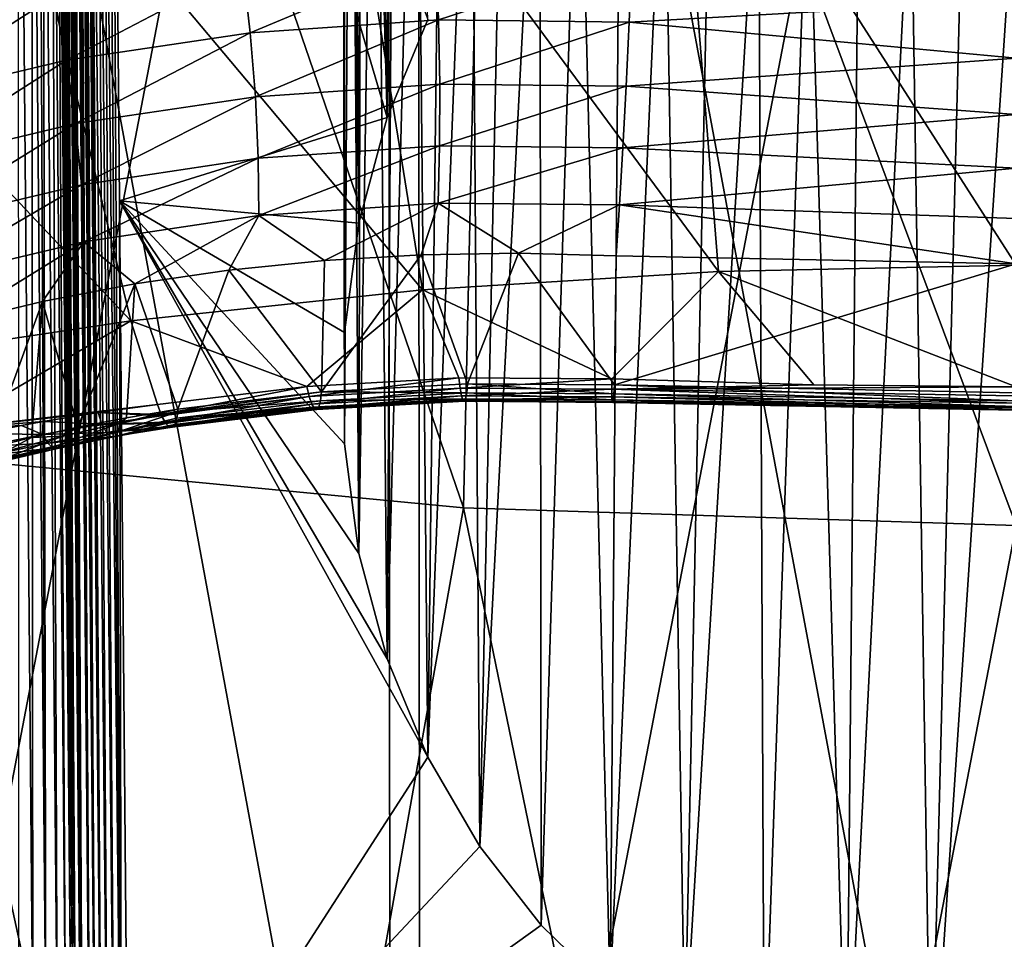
# Model space of a CAD drawing. Header units: metres. Extents: x -109 to 109, y -78 to 121.
# Tile 497 of 656: x -3.7 to -0.04, y -63.4 to -59.98. Entities that reach past the tile are written whole.
import ezdxf

# ---------------------------------------------------------------- set-up
doc = ezdxf.new("R2010")
doc.units = ezdxf.units.M
doc.layers.add('solid_508554_SW0001', color=7, linetype='CONTINUOUS')

msp = doc.modelspace()

# ---------------------------------------------------------------- linework, layer by layer
at = {"layer": 'solid_508554_SW0001'}
for points in [[(-2.211783, -66.377815, 9.131481), (-2.222234, -54.526951, 2.151316), (-4.42756, -54.381783, 2.402754)], [(-4.406734, -66.23333, 9.381738), (-2.211783, -66.377815, 9.131481), (-4.42756, -54.381783, 2.402754)], [(0, -66.426102, 9.047851), (0, -54.575462, 2.067291), (-2.222234, -54.526951, 2.151316)], [(-2.211783, -66.377815, 9.131481), (0, -66.426102, 9.047851), (-2.222234, -54.526951, 2.151316)], [(-4.647057, -55.382214, 0.680429), (-2.331927, -55.530445, 0.423685), (-4.626338, -67.498848, 7.815628)], [(-2.331927, -55.530445, 0.423685), (-2.321532, -67.646423, 7.560028), (-4.626338, -67.498848, 7.815628)], [(-2.331927, -55.530445, 0.423685), (0, -55.579975, 0.337897), (-2.321532, -67.646423, 7.560028)], [(-2.321532, -67.646423, 7.560028), (0, -55.579975, 0.337897), (0, -67.695732, 7.474622)], [(-4.092897, -61.600193, 74.235786), (-2.051954, -61.79623, 74.348877), (-3.866666, -56.51215, 83.145706)], [(-2.051954, -61.79623, 74.348877), (-1.937002, -56.680149, 83.242615), (-3.866666, -56.51215, 83.145706)], [(-2.335019, -60.347897, 55.152348), (-2.309695, -56.559437, 60.457844), (-2.377645, -56.710369, 60.563412)], [(-2.335019, -60.347897, 55.152348), (-2.18363, -59.983471, 55.107792), (-2.309695, -56.559437, 60.457844)], [(-2.051954, -61.79623, 74.348877), (0.000254, -61.861794, 74.386688), (-1.937002, -56.680149, 83.242615)], [(0.000254, -61.861794, 74.386688), (0.001436, -56.736271, 83.274986), (-1.937002, -56.680149, 83.242615)], [(-2.335019, -60.347897, 55.152348), (-2.377645, -56.710369, 60.563412), (-2.430923, -56.865173, 60.671684)], [(-3.346141, -64.444992, 55.646526), (-3.421206, -56.875, 54.718575), (-3.399744, -56.864941, 54.722832)], [(-3.320829, -64.444168, 55.651447), (-3.399744, -56.864941, 54.722832), (-3.38006, -56.863544, 54.725502)], [(-3.320829, -64.444168, 55.651447), (-3.346141, -64.444992, 55.646526), (-3.399744, -56.864941, 54.722832)], [(-3.320829, -64.444168, 55.651447), (-3.38006, -56.863544, 54.725502), (-3.362093, -56.868462, 54.726963)], [(-2.439803, -60.738911, 55.20015), (-2.430923, -56.865173, 60.671684), (-2.469222, -57.022949, 60.78204)], [(-2.439803, -60.738911, 55.20015), (-2.335019, -60.347897, 55.152348), (-2.430923, -56.865173, 60.671684)], [(-3.393904, -64.447777, 55.627186), (-3.453413, -56.908543, 54.709179), (-3.442899, -56.894924, 54.712681)], [(-3.370605, -64.446205, 55.638412), (-3.442899, -56.894924, 54.712681), (-3.421206, -56.875, 54.718575)], [(-3.370605, -64.446205, 55.638412), (-3.393904, -64.447777, 55.627186), (-3.442899, -56.894924, 54.712681)], [(-3.346141, -64.444992, 55.646526), (-3.370605, -64.446205, 55.638412), (-3.421206, -56.875, 54.718575)], [(-3.362093, -56.868462, 54.726963), (-2.18363, -59.983471, 55.107792), (-2.335019, -60.347897, 55.152348)], [(-3.328209, -60.656094, 55.190025), (-3.362093, -56.868462, 54.726963), (-2.335019, -60.347897, 55.152348)], [(-3.320829, -64.444168, 55.651447), (-3.362093, -56.868462, 54.726963), (-3.328209, -60.656094, 55.190025)], [(-3.415674, -64.449707, 55.612961), (-3.473484, -56.943024, 54.701145), (-3.463603, -56.924583, 54.705341)], [(-3.393904, -64.447777, 55.627186), (-3.463603, -56.924583, 54.705341), (-3.453413, -56.908543, 54.709179)], [(-3.393904, -64.447777, 55.627186), (-3.415674, -64.449707, 55.612961), (-3.463603, -56.924583, 54.705341)], [(-3.435517, -64.451965, 55.595924), (-3.492325, -56.987499, 54.691601), (-3.483066, -56.963947, 54.696564)], [(-3.415674, -64.449707, 55.612961), (-3.483066, -56.963947, 54.696564), (-3.473484, -56.943024, 54.701145)], [(-3.415674, -64.449707, 55.612961), (-3.435517, -64.451965, 55.595924), (-3.483066, -56.963947, 54.696564)], [(-3.435517, -64.451965, 55.595924), (-3.501252, -57.013802, 54.686222), (-3.492325, -56.987499, 54.691601)], [(-3.463868, -64.456482, 55.561016), (-3.517989, -57.07542, 54.67408), (-3.509824, -57.043037, 54.680389)], [(-3.463868, -64.456482, 55.561016), (-3.509824, -57.043037, 54.680389), (-3.501252, -57.013802, 54.686222)], [(-3.435517, -64.451965, 55.595924), (-3.463868, -64.456482, 55.561016), (-3.501252, -57.013802, 54.686222)], [(-2.439803, -60.738911, 55.20015), (-2.469222, -57.022949, 60.78204), (-2.492293, -57.182686, 60.893764)], [(-3.463868, -64.456482, 55.561016), (-3.525696, -57.111183, 54.667252), (-3.517989, -57.07542, 54.67408)], [(-3.46784, -64.457314, 55.554531), (-3.532864, -57.1506, 54.659866), (-3.525696, -57.111183, 54.667252)], [(-3.463868, -64.456482, 55.561016), (-3.46784, -64.457314, 55.554531), (-3.525696, -57.111183, 54.667252)], [(-3.488133, -64.463409, 55.506111), (-3.537294, -57.17905, 54.65461), (-3.532864, -57.1506, 54.659866)], [(-3.46784, -64.457314, 55.554531), (-3.488133, -64.463409, 55.506111), (-3.532864, -57.1506, 54.659866)], [(-3.488133, -64.463409, 55.506111), (-3.541406, -57.209377, 54.649067), (-3.537294, -57.17905, 54.65461)], [(-2.493237, -61.14539, 55.249844), (-2.492293, -57.182686, 60.893764), (-2.5, -57.343422, 61.006187)], [(-2.493237, -61.14539, 55.249844), (-2.439803, -60.738911, 55.20015), (-2.492293, -57.182686, 60.893764)], [(-3.488133, -64.463409, 55.506111), (-3.545155, -57.241684, 54.643223), (-3.541406, -57.209377, 54.649067)], [(-3.488133, -64.463409, 55.506111), (-3.548487, -57.276058, 54.637066), (-3.545155, -57.241684, 54.643223)], [(-3.488133, -64.463409, 55.506111), (-3.551346, -57.312687, 54.630573), (-3.548487, -57.276058, 54.637066)], [(-3.494921, -64.469437, 55.457283), (-3.553658, -57.351685, 54.623718), (-3.551346, -57.312687, 54.630573)], [(-3.488133, -64.463409, 55.506111), (-3.494921, -64.469437, 55.457283), (-3.551346, -57.312687, 54.630573)], [(-3.494921, -64.469437, 55.457283), (-3.554981, -57.382584, 54.618336), (-3.553658, -57.351685, 54.623718)], [(-2.493237, -61.558468, 55.300346), (-2.5, -57.343422, 61.006187), (-2.492293, -57.504154, 61.11861)], [(-2.493237, -61.558468, 55.300346), (-2.493237, -61.14539, 55.249844), (-2.5, -57.343422, 61.006187)], [(-3.494921, -64.469437, 55.457283), (-3.555906, -57.415001, 54.612724), (-3.554981, -57.382584, 54.618336)], [(-3.494921, -64.469437, 55.457283), (-3.556381, -57.449017, 54.606876), (-3.555906, -57.415001, 54.612724)], [(-3.556381, -57.449017, 54.606876), (-3.494936, -64.469742, 55.454792), (-3.556347, -57.484592, 54.600815)], [(-3.494921, -64.469437, 55.457283), (-3.494936, -64.469742, 55.454792), (-3.556381, -57.449017, 54.606876)], [(-3.494936, -64.469742, 55.454792), (-3.555624, -57.573322, 54.561417), (-3.556347, -57.484592, 54.600815)], [(-2.493237, -61.558468, 55.300346), (-2.492293, -57.504154, 61.11861), (-2.469222, -57.663891, 61.230335)], [(-3.494936, -64.469742, 55.454792), (-3.554902, -57.661926, 54.52174), (-3.555624, -57.573322, 54.561417)], [(-3.581726, -57.674297, 54.42247), (-3.563388, -57.668995, 54.46455), (-3.528405, -63.73658, 55.163666)], [(-3.563388, -57.668995, 54.46455), (-3.561719, -57.668266, 54.470371), (-3.508423, -63.730556, 55.211521)], [(-3.563388, -57.668995, 54.46455), (-3.508423, -63.730556, 55.211521), (-3.528405, -63.73658, 55.163666)], [(-3.561719, -57.668266, 54.470371), (-3.554902, -57.661926, 54.52174), (-3.508423, -63.730556, 55.211521)], [(-3.494936, -64.469742, 55.454792), (-3.501605, -63.724216, 55.26289), (-3.554902, -57.661926, 54.52174)], [(-3.508423, -63.730556, 55.211521), (-3.554902, -57.661926, 54.52174), (-3.501605, -63.724216, 55.26289)], [(-2.439803, -61.964947, 55.35004), (-2.493237, -61.558468, 55.300346), (-2.469222, -57.663891, 61.230335)], [(-2.439803, -61.964947, 55.35004), (-2.469222, -57.663891, 61.230335), (-2.430923, -57.821667, 61.340687)], [(-3.703231, -57.686657, 54.330128), (-3.655041, -57.683823, 54.349854), (-3.649839, -63.74894, 55.071304)], [(-3.703231, -57.686657, 54.330128), (-3.649839, -63.74894, 55.071304), (-3.701597, -63.750217, 55.064598)], [(-3.655041, -57.683823, 54.349854), (-3.628826, -57.681408, 54.367722), (-3.601607, -63.746098, 55.091084)], [(-3.655041, -57.683823, 54.349854), (-3.601607, -63.746098, 55.091084), (-3.649839, -63.74894, 55.071304)], [(-3.628826, -57.681408, 54.367722), (-3.613575, -57.679607, 54.381348), (-3.601607, -63.746098, 55.091084)], [(-3.613575, -57.679607, 54.381348), (-3.581726, -57.674297, 54.42247), (-3.560188, -63.741882, 55.122585)], [(-3.613575, -57.679607, 54.381348), (-3.560188, -63.741882, 55.122585), (-3.601607, -63.746098, 55.091084)], [(-3.581726, -57.674297, 54.42247), (-3.528405, -63.73658, 55.163666), (-3.560188, -63.741882, 55.122585)], [(-2.439803, -61.964947, 55.35004), (-2.430923, -57.821667, 61.340687), (-2.377645, -57.976471, 61.448963)], [(-2.335019, -62.355961, 55.397842), (-2.439803, -61.964947, 55.35004), (-2.377645, -57.976471, 61.448963)], [(-2.335019, -62.355961, 55.397842), (-2.377645, -57.976471, 61.448963), (-2.309695, -58.127403, 61.554531)], [(-2.335019, -62.355961, 55.397842), (-2.309695, -58.127403, 61.554531), (-2.227524, -58.273464, 61.656689)], [(-2.18363, -62.720387, 55.442398), (-2.335019, -62.355961, 55.397842), (-2.227524, -58.273464, 61.656689)], [(-2.18363, -62.720387, 55.442398), (-2.227524, -58.273464, 61.656689), (-2.131594, -58.413834, 61.754868)], [(-2.18363, -62.720387, 55.442398), (-2.131594, -58.413834, 61.754868), (-2.022555, -58.547558, 61.8484)], [(-1.990672, -63.052132, 55.482956), (-2.18363, -62.720387, 55.442398), (-2.022555, -58.547558, 61.8484)], [(-1.990672, -63.052132, 55.482956), (-2.022555, -58.547558, 61.8484), (-1.901006, -58.673904, 61.936771)], [(-1.990672, -63.052132, 55.482956), (-1.901006, -58.673904, 61.936771), (-1.767783, -58.792004, 62.019371)], [(-1.763366, -63.344189, 55.518661), (-1.990672, -63.052132, 55.482956), (-1.767783, -58.792004, 62.019371)], [(-1.763366, -63.344189, 55.518661), (-1.767783, -58.792004, 62.019371), (-1.62361, -58.901215, 62.095757)], [(-1.507271, -63.594162, 55.549221), (-1.763366, -63.344189, 55.518661), (-1.62361, -58.901215, 62.095757)], [(-1.507271, -63.594162, 55.549221), (-1.62361, -58.901215, 62.095757), (-1.469482, -59.000782, 62.165398)], [(-1.265816, -58.920246, 51.656967), (-2.522985, -58.9986, 51.521255), (-1.105454, -60.918385, 50.461784)], [(-1.265816, -58.920246, 51.656967), (0, -60.895351, 50.501675), (0, -59.317299, 51.466118)], [(-1.265816, -58.920246, 51.656967), (-1.105454, -60.918385, 50.461784), (0, -60.895351, 50.501675)], [(-2.522985, -58.9986, 51.521255), (-3.762919, -59.128593, 51.296101), (-2.203244, -60.987316, 50.342388)], [(-2.522985, -58.9986, 51.521255), (-2.203244, -60.987316, 50.342388), (-1.105454, -60.918385, 50.461784)], [(-1.507271, -63.594162, 55.549221), (-1.469482, -59.000782, 62.165398), (-1.306236, -59.090168, 62.227917)], [(-1.229761, -63.798885, 55.574249), (-1.507271, -63.594162, 55.549221), (-1.306236, -59.090168, 62.227917)], [(-1.229761, -63.798885, 55.574249), (-1.306236, -59.090168, 62.227917), (-1.134995, -59.168751, 62.282883)], [(-3.762919, -59.128593, 51.296101), (-4.977149, -59.309341, 50.98304), (-3.285759, -61.101677, 50.144314)], [(-3.762919, -59.128593, 51.296101), (-3.285759, -61.101677, 50.144314), (-2.203244, -60.987316, 50.342388)], [(-1.229761, -63.798885, 55.574249), (-1.134995, -59.168751, 62.282883), (-0.956699, -59.236107, 62.329994)], [(-0.935256, -63.958347, 55.593746), (-1.229761, -63.798885, 55.574249), (-0.956699, -59.236107, 62.329994)], [(-0.935256, -63.958347, 55.593746), (-0.956699, -59.236107, 62.329994), (-0.772558, -59.291775, 62.368927)], [(-4.977149, -59.309341, 50.98304), (-4.345495, -61.260666, 49.868935), (-3.285759, -61.101677, 50.144314)], [(-0.629541, -64.071869, 55.607624), (-0.935256, -63.958347, 55.593746), (-0.772558, -59.291775, 62.368927)], [(-0.629541, -64.071869, 55.607624), (-0.772558, -59.291775, 62.368927), (-0.583607, -59.335445, 62.399471)], [(-0.629541, -64.071869, 55.607624), (-0.583607, -59.335445, 62.399471), (-0.391095, -59.366825, 62.421421)], [(-0.316316, -64.139839, 55.615936), (-0.629541, -64.071869, 55.607624), (-0.391095, -59.366825, 62.421421)], [(-0.316316, -64.139839, 55.615936), (-0.391095, -59.366825, 62.421421), (-0.196145, -59.385731, 62.434643)], [(-0.316316, -64.139839, 55.615936), (-0.196145, -59.385731, 62.434643), (0, -59.392048, 62.43906)], [(-0.316316, -64.139839, 55.615936), (0, -59.392048, 62.43906), (0, -64.16243, 55.618694)], [(-4.245121, -60.057293, 48.466198), (-4.320739, -59.828426, 48.488865), (-3.626088, -59.663471, 48.720989)], [(-3.570671, -59.897415, 48.692497), (-4.245121, -60.057293, 48.466198), (-3.626088, -59.663471, 48.720989)], [(-2.843053, -60.03299, 48.869232), (-2.870241, -59.792484, 48.863544), (-2.152562, -59.743683, 48.977341)], [(-2.14377, -59.985592, 48.981224), (-2.843053, -60.03299, 48.869232), (-2.152562, -59.743683, 48.977341)], [(-2.14377, -59.985592, 48.981224), (-2.152562, -59.743683, 48.977341), (-1.427039, -59.75145, 49.032578)], [(-2.14377, -59.985592, 48.981224), (-1.427039, -59.75145, 49.032578), (-1.436683, -59.993328, 49.036232)], [(-1.436683, -59.993328, 49.036232), (-1.427039, -59.75145, 49.032578), (0, -59.913441, 49.055553)], [(-3.52539, -60.135075, 48.701557), (-3.570671, -59.897415, 48.692497), (-2.870241, -59.792484, 48.863544)], [(-2.843053, -60.03299, 48.869232), (-3.52539, -60.135075, 48.701557), (-2.870241, -59.792484, 48.863544)], [(-4.1823, -60.290684, 48.480175), (-4.245121, -60.057293, 48.466198), (-3.570671, -59.897415, 48.692497)], [(-3.52539, -60.135075, 48.701557), (-4.1823, -60.290684, 48.480175), (-3.570671, -59.897415, 48.692497)], [(-1.436683, -59.993328, 49.036232), (0, -59.913441, 49.055553), (0, -60.127483, 49.076187)], [(-2.823921, -60.270325, 48.913025), (-2.843053, -60.03299, 48.869232), (-2.14377, -59.985592, 48.981224)], [(-2.139664, -60.223896, 49.023735), (-2.823921, -60.270325, 48.913025), (-2.14377, -59.985592, 48.981224)], [(-2.139664, -60.223896, 49.023735), (-2.14377, -59.985592, 48.981224), (-1.436683, -59.993328, 49.036232)], [(-2.139664, -60.223896, 49.023735), (-1.436683, -59.993328, 49.036232), (-1.447579, -60.231415, 49.078754)], [(-1.447579, -60.231415, 49.078754), (-1.436683, -59.993328, 49.036232), (0, -60.127483, 49.076187)], [(-3.491426, -60.370251, 48.747936), (-3.52539, -60.135075, 48.701557), (-2.843053, -60.03299, 48.869232)], [(-2.823921, -60.270325, 48.913025), (-3.491426, -60.370251, 48.747936), (-2.843053, -60.03299, 48.869232)], [(-4.133914, -60.522514, 48.53043), (-4.1823, -60.290684, 48.480175), (-3.52539, -60.135075, 48.701557)], [(-3.491426, -60.370251, 48.747936), (-4.133914, -60.522514, 48.53043), (-3.52539, -60.135075, 48.701557)], [(-1.447579, -60.231415, 49.078754), (0, -60.127483, 49.076187), (0, -60.336376, 49.127216)], [(-2.813342, -60.498318, 48.993782), (-2.823921, -60.270325, 48.913025), (-2.139664, -60.223896, 49.023735)], [(-2.140352, -60.452385, 49.10376), (-2.813342, -60.498318, 48.993782), (-2.139664, -60.223896, 49.023735)], [(-2.140352, -60.452385, 49.10376), (-2.139664, -60.223896, 49.023735), (-1.447579, -60.231415, 49.078754)], [(-2.140352, -60.452385, 49.10376), (-1.447579, -60.231415, 49.078754), (-1.459442, -60.459507, 49.159039)], [(-1.459442, -60.459507, 49.159039), (-1.447579, -60.231415, 49.078754), (0, -60.336376, 49.127216)], [(-3.469664, -60.596825, 48.830429), (-3.491426, -60.370251, 48.747936), (-2.823921, -60.270325, 48.913025)], [(-2.813342, -60.498318, 48.993782), (-3.469664, -60.596825, 48.830429), (-2.823921, -60.270325, 48.913025)], [(-1.459442, -60.459507, 49.159039), (0, -60.336376, 49.127216), (0, -60.535824, 49.207588)], [(-4.101223, -60.74675, 48.615654), (-4.133914, -60.522514, 48.53043), (-3.491426, -60.370251, 48.747936)], [(-3.469664, -60.596825, 48.830429), (-4.101223, -60.74675, 48.615654), (-3.491426, -60.370251, 48.747936)], [(-3.328209, -60.656094, 55.190025), (-2.335019, -60.347897, 55.152348), (-2.439803, -60.738911, 55.20015)], [(-2.811592, -60.711021, 49.109402), (-2.813342, -60.498318, 48.993782), (-2.140352, -60.452385, 49.10376)], [(-2.145815, -60.665108, 49.219219), (-2.811592, -60.711021, 49.109402), (-2.140352, -60.452385, 49.10376)], [(-2.145815, -60.665108, 49.219219), (-2.140352, -60.452385, 49.10376), (-1.459442, -60.459507, 49.159039)], [(-2.145815, -60.665108, 49.219219), (-1.459442, -60.459507, 49.159039), (-1.471964, -60.671658, 49.274998)], [(-1.471964, -60.671658, 49.274998), (-1.459442, -60.459507, 49.159039), (0, -60.535824, 49.207588)], [(-3.460669, -60.808887, 48.94688), (-3.469664, -60.596825, 48.830429), (-2.813342, -60.498318, 48.993782)], [(-2.811592, -60.711021, 49.109402), (-3.460669, -60.808887, 48.94688), (-2.813342, -60.498318, 48.993782)], [(-1.471964, -60.671658, 49.274998), (0, -60.535824, 49.207588), (0, -60.721729, 49.315655)], [(-4.085079, -60.957542, 48.733627), (-4.101223, -60.74675, 48.615654), (-3.469664, -60.596825, 48.830429)], [(-3.460669, -60.808887, 48.94688), (-4.085079, -60.957542, 48.733627), (-3.469664, -60.596825, 48.830429)], [(-3.328209, -60.656094, 55.190025), (-2.439803, -60.738911, 55.20015), (-2.493237, -61.14539, 55.249844)], [(-3.328209, -60.656094, 55.190025), (-2.493237, -61.14539, 55.249844), (-2.493237, -61.558468, 55.300346)], [(-3.328209, -60.656094, 55.190025), (-2.493237, -61.558468, 55.300346), (-2.439803, -61.964947, 55.35004)], [(-3.328209, -60.656094, 55.190025), (-2.439803, -61.964947, 55.35004), (-2.335019, -62.355961, 55.397842)], [(-3.328209, -60.656094, 55.190025), (-2.335019, -62.355961, 55.397842), (-2.18363, -62.720387, 55.442398)], [(-3.294944, -64.443741, 55.653088), (-3.328209, -60.656094, 55.190025), (-2.18363, -62.720387, 55.442398)], [(-3.328209, -60.656094, 55.190025), (-3.294944, -64.443741, 55.653088), (-3.320829, -64.444168, 55.651447)], [(-2.145815, -60.665108, 49.219219), (-2.567705, -60.877834, 49.303993), (-2.811592, -60.711021, 49.109402)], [(-2.145815, -60.665108, 49.219219), (-2.208983, -60.857037, 49.359165), (-2.567705, -60.877834, 49.303993)], [(-2.145815, -60.665108, 49.219219), (-1.847524, -60.851452, 49.398708), (-2.208983, -60.857037, 49.359165)], [(-2.145815, -60.665108, 49.219219), (-1.471964, -60.671658, 49.274998), (-1.847524, -60.851452, 49.398708)], [(-1.847524, -60.851452, 49.398708), (-1.471964, -60.671658, 49.274998), (-1.484728, -60.861099, 49.422459)], [(-1.471964, -60.671658, 49.274998), (0, -60.89027, 49.449188), (-1.484728, -60.861099, 49.422459)], [(-1.471964, -60.671658, 49.274998), (0, -60.721729, 49.315655), (0, -60.89027, 49.449188)], [(-2.811592, -60.711021, 49.109402), (-3.271701, -60.964657, 49.147663), (-3.460669, -60.808887, 48.94688)], [(-2.811592, -60.711021, 49.109402), (-2.922365, -60.913754, 49.233402), (-3.271701, -60.964657, 49.147663)], [(-2.811592, -60.711021, 49.109402), (-2.567705, -60.877834, 49.303993), (-2.922365, -60.913754, 49.233402)], [(-3.460669, -60.808887, 48.94688), (-3.94944, -61.110622, 48.932045), (-4.085079, -60.957542, 48.733627)], [(-3.460669, -60.808887, 48.94688), (-3.614476, -61.030365, 49.047089), (-3.94944, -61.110622, 48.932045)], [(-3.460669, -60.808887, 48.94688), (-3.271701, -60.964657, 49.147663), (-3.614476, -61.030365, 49.047089)], [(-2.578564, -61.365444, 49.749531), (-2.922365, -60.913754, 49.233402), (-2.567705, -60.877834, 49.303993)], [(-2.578564, -61.365444, 49.749531), (-2.567705, -60.877834, 49.303993), (-2.208983, -60.857037, 49.359165)], [(-2.036062, -61.33551, 49.823421), (-2.578564, -61.365444, 49.749531), (-2.208983, -60.857037, 49.359165)], [(-2.036062, -61.33551, 49.823421), (-2.208983, -60.857037, 49.359165), (-1.847524, -60.851452, 49.398708)], [(-2.036062, -61.33551, 49.823421), (-1.847524, -60.851452, 49.398708), (-1.490395, -61.340008, 49.861294)], [(-1.847524, -60.851452, 49.398708), (-1.484728, -60.861099, 49.422459), (-1.490395, -61.340008, 49.861294)], [(0, -60.89027, 49.449188), (-1.490395, -61.340008, 49.861294), (-1.484728, -60.861099, 49.422459)], [(-3.111358, -61.429516, 49.64045), (-3.271701, -60.964657, 49.147663), (-2.922365, -60.913754, 49.233402)], [(-2.578564, -61.365444, 49.749531), (-3.111358, -61.429516, 49.64045), (-2.922365, -60.913754, 49.233402)], [(-1.500569, -61.317345, 50.173828), (-1.105454, -60.918385, 50.461784), (-2.203244, -60.987316, 50.342388)], [(-1.500569, -61.317345, 50.173828), (-0.751006, -61.33902, 50.193699), (-1.105454, -60.918385, 50.461784)], [(0, -60.89027, 49.449188), (0, -61.368732, 49.887615), (-1.490395, -61.340008, 49.861294)], [(-1.105454, -60.918385, 50.461784), (0, -61.346268, 50.200329), (0, -60.895351, 50.501675)], [(-0.751006, -61.33902, 50.193699), (0, -61.346268, 50.200329), (-1.105454, -60.918385, 50.461784)], [(-3.483161, -61.496849, 49.542675), (-3.614476, -61.030365, 49.047089), (-3.271701, -60.964657, 49.147663)], [(-3.302447, -61.461548, 49.592346), (-3.483161, -61.496849, 49.542675), (-3.271701, -60.964657, 49.147663)], [(-3.111358, -61.429516, 49.64045), (-3.302447, -61.461548, 49.592346), (-3.271701, -60.964657, 49.147663)], [(-2.632694, -61.344978, 50.058624), (-2.203244, -60.987316, 50.342388), (-3.285759, -61.101677, 50.144314)], [(-2.632694, -61.344978, 50.058624), (-2.068276, -61.313313, 50.134937), (-2.203244, -60.987316, 50.342388)], [(-2.068276, -61.313313, 50.134937), (-1.500569, -61.317345, 50.173828), (-2.203244, -60.987316, 50.342388)], [(-3.813132, -61.574749, 49.441357), (-3.94944, -61.110622, 48.932045), (-3.614476, -61.030365, 49.047089)], [(-3.654274, -61.535019, 49.491882), (-3.813132, -61.574749, 49.441357), (-3.614476, -61.030365, 49.047089)], [(-3.483161, -61.496849, 49.542675), (-3.654274, -61.535019, 49.491882), (-3.614476, -61.030365, 49.047089)], [(-3.285759, -61.101677, 50.144314), (-4.345495, -61.260666, 49.868935), (-3.974552, -61.505356, 49.763412)], [(-3.285759, -61.101677, 50.144314), (-3.974552, -61.505356, 49.763412), (-3.187125, -61.412193, 49.94561)], [(-2.632694, -61.344978, 50.058624), (-3.285759, -61.101677, 50.144314), (-3.187125, -61.412193, 49.94561)], [(-2.623674, -61.38324, 50.025288), (-2.068276, -61.313313, 50.134937), (-2.632694, -61.344978, 50.058624)], [(-2.063891, -61.351757, 50.10104), (-2.068276, -61.313313, 50.134937), (-2.623674, -61.38324, 50.025288)], [(-2.063891, -61.351757, 50.10104), (-1.500569, -61.317345, 50.173828), (-2.068276, -61.313313, 50.134937)], [(-2.063891, -61.351757, 50.10104), (-1.500842, -61.355694, 50.139706), (-1.500569, -61.317345, 50.173828)], [(-1.500842, -61.355694, 50.139706), (-0.751006, -61.33902, 50.193699), (-1.500569, -61.317345, 50.173828)], [(-3.173406, -61.449955, 49.913151), (-2.632694, -61.344978, 50.058624), (-3.187125, -61.412193, 49.94561)], [(-3.173406, -61.449955, 49.913151), (-2.623674, -61.38324, 50.025288), (-2.632694, -61.344978, 50.058624)], [(-2.063891, -61.351757, 50.10104), (-2.623674, -61.38324, 50.025288), (-2.61406, -61.411476, 49.98325)], [(-2.058873, -61.380226, 50.058491), (-2.063891, -61.351757, 50.10104), (-2.61406, -61.411476, 49.98325)], [(-2.039224, -61.36879, 49.862507), (-2.578564, -61.365444, 49.749531), (-2.036062, -61.33551, 49.823421)], [(-2.058873, -61.380226, 50.058491), (-1.500842, -61.355694, 50.139706), (-2.063891, -61.351757, 50.10104)], [(-2.058873, -61.380226, 50.058491), (-1.500427, -61.384106, 50.096954), (-1.500842, -61.355694, 50.139706)], [(-2.039224, -61.36879, 49.862507), (-2.036062, -61.33551, 49.823421), (-1.493055, -61.373035, 49.900494)], [(-1.493055, -61.373035, 49.900494), (-2.036062, -61.33551, 49.823421), (-1.490395, -61.340008, 49.861294)], [(-1.500842, -61.355694, 50.139706), (0, -61.346268, 50.200329), (-0.751006, -61.33902, 50.193699)], [(-1.500842, -61.355694, 50.139706), (0, -61.380325, 50.171005), (0, -61.346268, 50.200329)], [(-1.500842, -61.355694, 50.139706), (0, -61.406971, 50.134811), (0, -61.380325, 50.171005)], [(-1.500842, -61.355694, 50.139706), (-1.500427, -61.384106, 50.096954), (0, -61.406971, 50.134811)], [(-1.493055, -61.373035, 49.900494), (-1.490395, -61.340008, 49.861294), (0, -61.398247, 49.921513)], [(0, -61.398247, 49.921513), (-1.490395, -61.340008, 49.861294), (0, -61.368732, 49.887615)], [(-3.173406, -61.449955, 49.913151), (-3.171703, -61.453888, 49.908577), (-2.623674, -61.38324, 50.025288)], [(-3.171703, -61.453888, 49.908577), (-3.159261, -61.477669, 49.871929), (-2.623674, -61.38324, 50.025288)], [(-3.159261, -61.477669, 49.871929), (-2.61406, -61.411476, 49.98325), (-2.623674, -61.38324, 50.025288)], [(-3.112106, -61.439518, 49.650047), (-3.111358, -61.429516, 49.64045), (-2.578564, -61.365444, 49.749531)], [(-3.112106, -61.439518, 49.650047), (-2.578564, -61.365444, 49.749531), (-2.582214, -61.398914, 49.788567)], [(-2.058873, -61.380226, 50.058491), (-2.61406, -61.411476, 49.98325), (-2.604499, -61.427814, 49.935307)], [(-2.053549, -61.396835, 50.010098), (-2.058873, -61.380226, 50.058491), (-2.604499, -61.427814, 49.935307)], [(-2.053549, -61.396835, 50.010098), (-2.604499, -61.427814, 49.935307), (-2.595625, -61.431171, 49.884644)], [(-2.048271, -61.400478, 49.959061), (-2.053549, -61.396835, 50.010098), (-2.595625, -61.431171, 49.884644)], [(-2.043388, -61.390919, 49.908756), (-2.588029, -61.421318, 49.834621), (-2.582214, -61.398914, 49.788567)], [(-2.043388, -61.390919, 49.908756), (-2.048271, -61.400478, 49.959061), (-2.588029, -61.421318, 49.834621)], [(-2.039224, -61.36879, 49.862507), (-2.582214, -61.398914, 49.788567), (-2.578564, -61.365444, 49.749531)], [(-2.039224, -61.36879, 49.862507), (-2.043388, -61.390919, 49.908756), (-2.582214, -61.398914, 49.788567)], [(-2.053549, -61.396835, 50.010098), (-1.500427, -61.384106, 50.096954), (-2.058873, -61.380226, 50.058491)], [(-2.053549, -61.396835, 50.010098), (-1.499351, -61.400715, 50.048397), (-1.500427, -61.384106, 50.096954)], [(-2.048271, -61.400478, 49.959061), (-1.499351, -61.400715, 50.048397), (-2.053549, -61.396835, 50.010098)], [(-2.043388, -61.390919, 49.908756), (-1.497686, -61.404423, 49.997231), (-2.048271, -61.400478, 49.959061)], [(-2.039224, -61.36879, 49.862507), (-1.49554, -61.394989, 49.946823), (-2.043388, -61.390919, 49.908756)], [(-2.043388, -61.390919, 49.908756), (-1.49554, -61.394989, 49.946823), (-1.497686, -61.404423, 49.997231)], [(-2.039224, -61.36879, 49.862507), (-1.493055, -61.373035, 49.900494), (-1.49554, -61.394989, 49.946823)], [(-1.500427, -61.384106, 50.096954), (0, -61.424866, 50.093586), (0, -61.406971, 50.134811)], [(-1.500427, -61.384106, 50.096954), (-1.499351, -61.400715, 50.048397), (0, -61.424866, 50.093586)], [(-1.497686, -61.404423, 49.997231), (-1.49554, -61.394989, 49.946823), (0, -61.431267, 50.004501)], [(-1.49554, -61.394989, 49.946823), (-1.493055, -61.373035, 49.900494), (0, -61.419449, 49.96114)], [(-1.49554, -61.394989, 49.946823), (0, -61.419449, 49.96114), (0, -61.431267, 50.004501)], [(-1.493055, -61.373035, 49.900494), (0, -61.398247, 49.921513), (0, -61.419449, 49.96114)], [(-3.406902, -61.442291, 49.894993), (-3.187125, -61.412193, 49.94561), (-3.974552, -61.505356, 49.763412)], [(-3.173406, -61.449955, 49.913151), (-3.187125, -61.412193, 49.94561), (-3.406902, -61.442291, 49.894993)], [(-3.326411, -61.481705, 49.602356), (-3.302447, -61.461548, 49.592346), (-3.111358, -61.429516, 49.64045)], [(-3.326411, -61.481705, 49.602356), (-3.111358, -61.429516, 49.64045), (-3.112106, -61.439518, 49.650047)], [(-3.159261, -61.477669, 49.871929), (-3.155847, -61.482666, 49.860882), (-2.61406, -61.411476, 49.98325)], [(-3.155847, -61.482666, 49.860882), (-3.145526, -61.493477, 49.824718), (-2.61406, -61.411476, 49.98325)], [(-3.145526, -61.493477, 49.824718), (-2.604499, -61.427814, 49.935307), (-2.61406, -61.411476, 49.98325)], [(-3.145526, -61.493477, 49.824718), (-3.140792, -61.496048, 49.806583), (-2.604499, -61.427814, 49.935307)], [(-3.140792, -61.496048, 49.806583), (-3.133117, -61.496319, 49.774666), (-2.604499, -61.427814, 49.935307)], [(-3.133117, -61.496319, 49.774666), (-2.595625, -61.431171, 49.884644), (-2.604499, -61.427814, 49.935307)], [(-3.133117, -61.496319, 49.774666), (-3.127801, -61.492916, 49.750233), (-2.595625, -61.431171, 49.884644)], [(-3.127801, -61.492916, 49.750233), (-3.122862, -61.486012, 49.725109), (-2.595625, -61.431171, 49.884644)], [(-3.122862, -61.486012, 49.725109), (-2.588029, -61.421318, 49.834621), (-2.595625, -61.431171, 49.884644)], [(-3.122862, -61.486012, 49.725109), (-3.117964, -61.47353, 49.696552), (-2.588029, -61.421318, 49.834621)], [(-3.117964, -61.47353, 49.696552), (-3.115443, -61.463238, 49.679352), (-2.588029, -61.421318, 49.834621)], [(-3.115443, -61.463238, 49.679352), (-2.582214, -61.398914, 49.788567), (-2.588029, -61.421318, 49.834621)], [(-3.115443, -61.463238, 49.679352), (-3.112106, -61.439518, 49.650047), (-2.582214, -61.398914, 49.788567)], [(-2.048271, -61.400478, 49.959061), (-2.595625, -61.431171, 49.884644), (-2.588029, -61.421318, 49.834621)], [(-2.048271, -61.400478, 49.959061), (-1.497686, -61.404423, 49.997231), (-1.499351, -61.400715, 50.048397)], [(-1.499351, -61.400715, 50.048397), (0, -61.433102, 50.049404), (0, -61.424866, 50.093586)], [(-1.499351, -61.400715, 50.048397), (-1.497686, -61.404423, 49.997231), (0, -61.433102, 50.049404)], [(-1.497686, -61.404423, 49.997231), (0, -61.431267, 50.004501), (0, -61.433102, 50.049404)], [(-3.406902, -61.442291, 49.894993), (-3.974552, -61.505356, 49.763412), (-3.61215, -61.475845, 49.842636)], [(-3.393883, -61.485893, 49.859303), (-3.406902, -61.442291, 49.894993), (-3.61215, -61.475845, 49.842636)], [(-3.326411, -61.481705, 49.602356), (-3.483161, -61.496849, 49.542675), (-3.302447, -61.461548, 49.592346)], [(-3.173406, -61.449955, 49.913151), (-3.406902, -61.442291, 49.894993), (-3.171703, -61.453888, 49.908577)], [(-3.393883, -61.485893, 49.859303), (-3.171703, -61.453888, 49.908577), (-3.406902, -61.442291, 49.894993)], [(-3.393883, -61.485893, 49.859303), (-3.159261, -61.477669, 49.871929), (-3.171703, -61.453888, 49.908577)], [(-3.333139, -61.513756, 49.650116), (-3.112106, -61.439518, 49.650047), (-3.115443, -61.463238, 49.679352)], [(-3.326411, -61.481705, 49.602356), (-3.112106, -61.439518, 49.650047), (-3.333139, -61.513756, 49.650116)], [(-3.333139, -61.513756, 49.650116), (-3.115443, -61.463238, 49.679352), (-3.117964, -61.47353, 49.696552)], [(-3.692365, -61.490463, 49.820805), (-3.974552, -61.505356, 49.763412), (-4.43197, -61.616611, 49.606148)], [(-3.840346, -61.519695, 49.778492), (-3.692365, -61.490463, 49.820805), (-4.43197, -61.616611, 49.606148)], [(-3.61215, -61.475845, 49.842636), (-3.974552, -61.505356, 49.763412), (-3.692365, -61.490463, 49.820805)], [(-3.61406, -61.523811, 49.804932), (-3.692365, -61.490463, 49.820805), (-3.840346, -61.519695, 49.778492)], [(-3.61406, -61.523811, 49.804932), (-3.61215, -61.475845, 49.842636), (-3.692365, -61.490463, 49.820805)], [(-3.53827, -61.530254, 49.550362), (-3.654274, -61.535019, 49.491882), (-3.483161, -61.496849, 49.542675)], [(-3.61406, -61.523811, 49.804932), (-3.393883, -61.485893, 49.859303), (-3.61215, -61.475845, 49.842636)], [(-3.376027, -61.516418, 49.813442), (-3.393883, -61.485893, 49.859303), (-3.61406, -61.523811, 49.804932)], [(-3.326411, -61.481705, 49.602356), (-3.333139, -61.513756, 49.650116), (-3.546038, -61.560188, 49.599327)], [(-3.53827, -61.530254, 49.550362), (-3.326411, -61.481705, 49.602356), (-3.546038, -61.560188, 49.599327)], [(-3.53827, -61.530254, 49.550362), (-3.483161, -61.496849, 49.542675), (-3.326411, -61.481705, 49.602356)], [(-3.393883, -61.485893, 49.859303), (-3.155847, -61.482666, 49.860882), (-3.159261, -61.477669, 49.871929)], [(-3.376027, -61.516418, 49.813442), (-3.155847, -61.482666, 49.860882), (-3.393883, -61.485893, 49.859303)], [(-3.376027, -61.516418, 49.813442), (-3.145526, -61.493477, 49.824718), (-3.155847, -61.482666, 49.860882)], [(-3.376027, -61.516418, 49.813442), (-3.140792, -61.496048, 49.806583), (-3.145526, -61.493477, 49.824718)], [(-3.359033, -61.531872, 49.760277), (-3.140792, -61.496048, 49.806583), (-3.376027, -61.516418, 49.813442)], [(-3.359033, -61.531872, 49.760277), (-3.127801, -61.492916, 49.750233), (-3.133117, -61.496319, 49.774666)], [(-3.344326, -61.53096, 49.704273), (-3.127801, -61.492916, 49.750233), (-3.359033, -61.531872, 49.760277)], [(-3.359033, -61.531872, 49.760277), (-3.133117, -61.496319, 49.774666), (-3.140792, -61.496048, 49.806583)], [(-3.344326, -61.53096, 49.704273), (-3.117964, -61.47353, 49.696552), (-3.122862, -61.486012, 49.725109)], [(-3.333139, -61.513756, 49.650116), (-3.117964, -61.47353, 49.696552), (-3.344326, -61.53096, 49.704273)], [(-3.344326, -61.53096, 49.704273), (-3.122862, -61.486012, 49.725109), (-3.127801, -61.492916, 49.750233)], [(-3.831973, -61.567684, 49.745609), (-3.61406, -61.523811, 49.804932), (-3.840346, -61.519695, 49.778492)], [(-3.594213, -61.556095, 49.761139), (-3.61406, -61.523811, 49.804932), (-3.831973, -61.567684, 49.745609)], [(-3.747436, -61.585194, 49.494335), (-3.813132, -61.574749, 49.441357), (-3.654274, -61.535019, 49.491882)], [(-3.53827, -61.530254, 49.550362), (-3.546038, -61.560188, 49.599327), (-3.756422, -61.612843, 49.544422)], [(-3.747436, -61.585194, 49.494335), (-3.53827, -61.530254, 49.550362), (-3.756422, -61.612843, 49.544422)], [(-3.747436, -61.585194, 49.494335), (-3.654274, -61.535019, 49.491882), (-3.53827, -61.530254, 49.550362)], [(-3.594213, -61.556095, 49.761139), (-3.376027, -61.516418, 49.813442), (-3.61406, -61.523811, 49.804932)], [(-3.359033, -61.531872, 49.760277), (-3.376027, -61.516418, 49.813442), (-3.594213, -61.556095, 49.761139)], [(-3.575234, -61.573673, 49.709328), (-3.359033, -61.531872, 49.760277), (-3.594213, -61.556095, 49.761139)], [(-3.344326, -61.53096, 49.704273), (-3.359033, -61.531872, 49.760277), (-3.575234, -61.573673, 49.709328)], [(-3.558714, -61.575077, 49.653839), (-3.344326, -61.53096, 49.704273), (-3.575234, -61.573673, 49.709328)], [(-3.333139, -61.513756, 49.650116), (-3.344326, -61.53096, 49.704273), (-3.558714, -61.575077, 49.653839)], [(-3.546038, -61.560188, 49.599327), (-3.333139, -61.513756, 49.650116), (-3.558714, -61.575077, 49.653839)], [(-3.810157, -61.601715, 49.70414), (-3.594213, -61.556095, 49.761139), (-3.831973, -61.567684, 49.745609)], [(-3.575234, -61.573673, 49.709328), (-3.594213, -61.556095, 49.761139), (-3.810157, -61.601715, 49.70414)], [(-3.789155, -61.621464, 49.653912), (-3.575234, -61.573673, 49.709328), (-3.810157, -61.601715, 49.70414)], [(-3.558714, -61.575077, 49.653839), (-3.575234, -61.573673, 49.709328), (-3.789155, -61.621464, 49.653912)], [(-3.770729, -61.625282, 49.599144), (-3.558714, -61.575077, 49.653839), (-3.789155, -61.621464, 49.653912)], [(-3.546038, -61.560188, 49.599327), (-3.558714, -61.575077, 49.653839), (-3.770729, -61.625282, 49.599144)], [(-3.756422, -61.612843, 49.544422), (-3.546038, -61.560188, 49.599327), (-3.770729, -61.625282, 49.599144)], [(-4.904434, -66.598526, 65.274155), (-2.952612, -66.847145, 65.417549), (-4.092897, -61.600193, 74.235786)], [(-2.952612, -66.847145, 65.417549), (-2.051954, -61.79623, 74.348877), (-4.092897, -61.600193, 74.235786)], [(-2.952612, -66.847145, 65.417549), (-0.984988, -66.971825, 65.489456), (-2.051954, -61.79623, 74.348877)], [(-0.984988, -66.971825, 65.489456), (0.000254, -61.861794, 74.386688), (-2.051954, -61.79623, 74.348877)], [(-0.984988, -66.971825, 65.489456), (0.98794, -66.971733, 65.489395), (0.000254, -61.861794, 74.386688)], [(-3.294944, -64.443741, 55.653088), (-2.18363, -62.720387, 55.442398), (-1.990672, -63.052132, 55.482956)], [(-3.294944, -64.443741, 55.653088), (-1.990672, -63.052132, 55.482956), (-1.763366, -63.344189, 55.518661)], [(-3.294944, -64.443741, 55.653088), (-1.763366, -63.344189, 55.518661), (-1.507271, -63.594162, 55.549221)]]:
    msp.add_3dface(points, dxfattribs=at)

doc.saveas('drawing.dxf')
